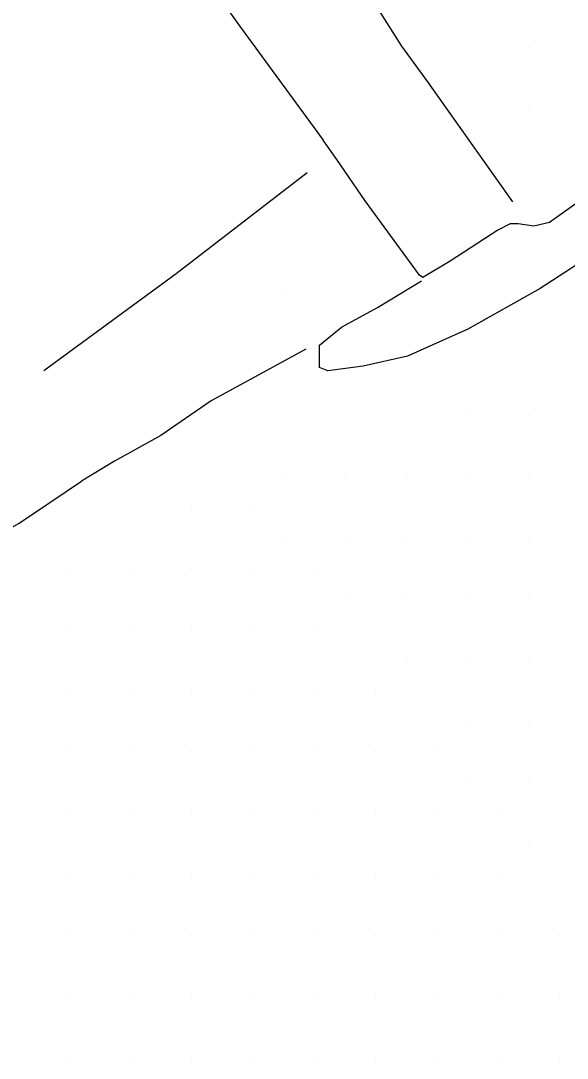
# Model space of a CAD drawing. Extents: x 1762120 to 1766775, y 709485 to 712965.
# Drawn here: x 1763812 to 1763901.2, y 711380 to 711549.4 of the extents above; entities that cross this region are included whole.
import ezdxf

# ---------------------------------------------------------------- set-up
doc = ezdxf.new("R2010")
doc.units = 0
doc.layers.add('Exist DTM QL2 LIDAR Elevation Point', color=7, linetype='Continuous')
doc.layers.add('PH Exist DTM Breakline', color=7, linetype='Continuous')

msp = doc.modelspace()

# ---------------------------------------------------------------- linework, layer by layer
at = {"layer": 'Exist DTM QL2 LIDAR Elevation Point'}
for p, q in [((1763894.97, 711545.03), (1763894.97, 711545.03)), ((1763894.97, 711535.03), (1763894.97, 711535.03)), ((1763854.96, 711505.03), (1763854.96, 711505.03)), ((1763884.97, 711485.02), (1763884.97, 711485.02)), ((1763894.97, 711485.02), (1763894.97, 711485.02)), ((1763854.96, 711475.02), (1763854.96, 711475.02)), ((1763864.97, 711475.02), (1763864.97, 711475.02)), ((1763874.97, 711475.02), (1763874.97, 711475.02)), ((1763884.97, 711475.02), (1763884.97, 711475.02)), ((1763894.97, 711475.02), (1763894.97, 711475.02)), ((1763839.96, 711470.02), (1763839.96, 711470.02)), ((1763849.96, 711470.02), (1763849.96, 711470.02)), ((1763854.96, 711465.02), (1763854.96, 711465.02)), ((1763864.97, 711465.02), (1763864.97, 711465.02)), ((1763874.97, 711465.02), (1763874.97, 711465.02)), ((1763884.97, 711465.02), (1763884.97, 711465.02)), ((1763894.97, 711465.02), (1763894.97, 711465.02)), ((1763819.96, 711460.02), (1763819.96, 711460.02)), ((1763829.96, 711460.02), (1763829.96, 711460.02)), ((1763839.96, 711460.02), (1763839.96, 711460.02)), ((1763849.96, 711460.02), (1763849.96, 711460.02)), ((1763859.97, 711460.02), (1763859.97, 711460.02)), ((1763864.97, 711455.02), (1763864.97, 711455.02)), ((1763874.97, 711455.02), (1763874.97, 711455.02)), ((1763884.97, 711455.02), (1763884.97, 711455.02)), ((1763894.97, 711455.02), (1763894.97, 711455.02)), ((1763819.96, 711450.02), (1763819.96, 711450.02)), ((1763829.96, 711450.02), (1763829.96, 711450.02)), ((1763839.96, 711450.02), (1763839.96, 711450.02)), ((1763849.96, 711450.02), (1763849.96, 711450.02)), ((1763859.97, 711450.02), (1763859.97, 711450.02)), ((1763874.97, 711445.02), (1763874.97, 711445.02)), ((1763884.97, 711445.02), (1763884.97, 711445.02)), ((1763894.97, 711445.02), (1763894.97, 711445.02)), ((1763819.96, 711440.02), (1763819.96, 711440.02)), ((1763829.96, 711440.02), (1763829.96, 711440.02)), ((1763839.96, 711440.02), (1763839.96, 711440.02)), ((1763849.96, 711440.02), (1763849.96, 711440.02)), ((1763859.97, 711440.02), (1763859.97, 711440.02)), ((1763869.97, 711440.02), (1763869.97, 711440.02)), ((1763884.97, 711435.02), (1763884.97, 711435.02)), ((1763894.97, 711435.02), (1763894.97, 711435.02)), ((1763819.96, 711430.02), (1763819.96, 711430.02)), ((1763829.96, 711430.02), (1763829.96, 711430.02)), ((1763839.96, 711430.02), (1763839.96, 711430.02)), ((1763849.96, 711430.02), (1763849.96, 711430.02)), ((1763859.97, 711430.02), (1763859.97, 711430.02)), ((1763869.97, 711430.02), (1763869.97, 711430.02)), ((1763879.97, 711430.02), (1763879.97, 711430.02)), ((1763884.97, 711425.02), (1763884.97, 711425.02)), ((1763894.97, 711425.02), (1763894.97, 711425.02)), ((1763819.96, 711420.02), (1763819.96, 711420.02)), ((1763829.96, 711420.02), (1763829.96, 711420.02)), ((1763839.96, 711420.02), (1763839.96, 711420.02)), ((1763849.96, 711420.02), (1763849.96, 711420.02)), ((1763859.97, 711420.02), (1763859.97, 711420.02)), ((1763869.97, 711420.02), (1763869.97, 711420.02)), ((1763879.97, 711420.02), (1763879.97, 711420.02)), ((1763889.97, 711420.02), (1763889.97, 711420.02)), ((1763894.97, 711415.02), (1763894.97, 711415.02)), ((1763819.96, 711410.01), (1763819.96, 711410.01)), ((1763829.96, 711410.01), (1763829.96, 711410.01)), ((1763839.96, 711410.01), (1763839.96, 711410.01)), ((1763849.96, 711410.01), (1763849.96, 711410.01)), ((1763859.97, 711410.01), (1763859.97, 711410.01)), ((1763869.97, 711410.01), (1763869.97, 711410.01)), ((1763879.97, 711410.01), (1763879.97, 711410.01)), ((1763889.97, 711410.01), (1763889.97, 711410.01)), ((1763819.96, 711400.01), (1763819.96, 711400.01)), ((1763829.96, 711400.01), (1763829.96, 711400.01)), ((1763839.96, 711400.01), (1763839.96, 711400.01)), ((1763849.96, 711400.01), (1763849.96, 711400.01)), ((1763859.97, 711400.01), (1763859.97, 711400.01)), ((1763869.97, 711400.01), (1763869.97, 711400.01)), ((1763879.97, 711400.01), (1763879.97, 711400.01)), ((1763889.97, 711400.01), (1763889.97, 711400.01)), ((1763899.97, 711400.01), (1763899.97, 711400.01)), ((1763819.96, 711390.01), (1763819.96, 711390.01)), ((1763829.96, 711390.01), (1763829.96, 711390.01)), ((1763839.96, 711390.01), (1763839.96, 711390.01)), ((1763849.96, 711390.01), (1763849.96, 711390.01)), ((1763859.97, 711390.01), (1763859.97, 711390.01)), ((1763869.97, 711390.01), (1763869.97, 711390.01)), ((1763879.97, 711390.01), (1763879.97, 711390.01)), ((1763889.97, 711390.01), (1763889.97, 711390.01)), ((1763899.97, 711390.01), (1763899.97, 711390.01)), ((1763819.96, 711380.01), (1763819.96, 711380.01)), ((1763829.96, 711380.01), (1763829.96, 711380.01)), ((1763839.96, 711380.01), (1763839.96, 711380.01)), ((1763849.96, 711380.01), (1763849.96, 711380.01)), ((1763859.97, 711380.01), (1763859.97, 711380.01)), ((1763869.97, 711380.01), (1763869.97, 711380.01)), ((1763879.97, 711380.01), (1763879.97, 711380.01)), ((1763889.97, 711380.01), (1763889.97, 711380.01)), ((1763899.97, 711380.01), (1763899.97, 711380.01))]:
    msp.add_line(p, q, dxfattribs=at)
at = {"layer": 'PH Exist DTM Breakline'}
for p, q in [((1763837.75, 711562.6), (1763847.58, 711548.81)), ((1763847.58, 711548.81), (1763861.38, 711529.93))]:
    msp.add_line(p, q, dxfattribs=at)
for points in [[(1763899.27, 711585.09), (1763907.27, 711574.23), (1763921.45, 711554.93), (1763931.36, 711541.02), (1763929.79, 711539), (1763909.11, 711524.11), (1763898.37, 711516.44), (1763895.79, 711515.84), (1763893.23, 711516.26), (1763891.91, 711516.27), (1763889.91, 711515.23), (1763882.13, 711510.13), (1763877.66, 711507.46), (1763877.13, 711507.84), (1763868.24, 711519.99), (1763863.62, 711526.74), (1763861.38, 711529.93)], [(1763945.02, 711552.09), (1763944.12, 711549.33), (1763943.56, 711541.09), (1763942.37, 711531.5), (1763938.86, 711526.43), (1763928.12, 711526.14), (1763909.99, 711514.23), (1763896.81, 711505.71), (1763884.99, 711499.04), (1763875.14, 711494.64), (1763867.9, 711493), (1763862.13, 711492.25), (1763860.78, 711492.79), (1763860.8, 711496.45), (1763864.38, 711499.38), (1763870.28, 711502.57), (1763877.44, 711506.92)], [(1763892.34, 711519.81), (1763878.47, 711539.41), (1763874.25, 711545.24), (1763870.37, 711551.35)], [(1763815.76, 711492.28), (1763837.39, 711508.12), (1763858.78, 711524.62)], [(1763858.56, 711495.77), (1763843.1, 711487.36), (1763834.86, 711481.69), (1763827.33, 711477.47), (1763821.93, 711474.25)], [(1763803.23, 711463.38), (1763805.74, 711463.94), (1763811.75, 711467.35), (1763821.93, 711474.25)]]:
    msp.add_lwpolyline(points, dxfattribs=at)

doc.saveas('drawing.dxf')
